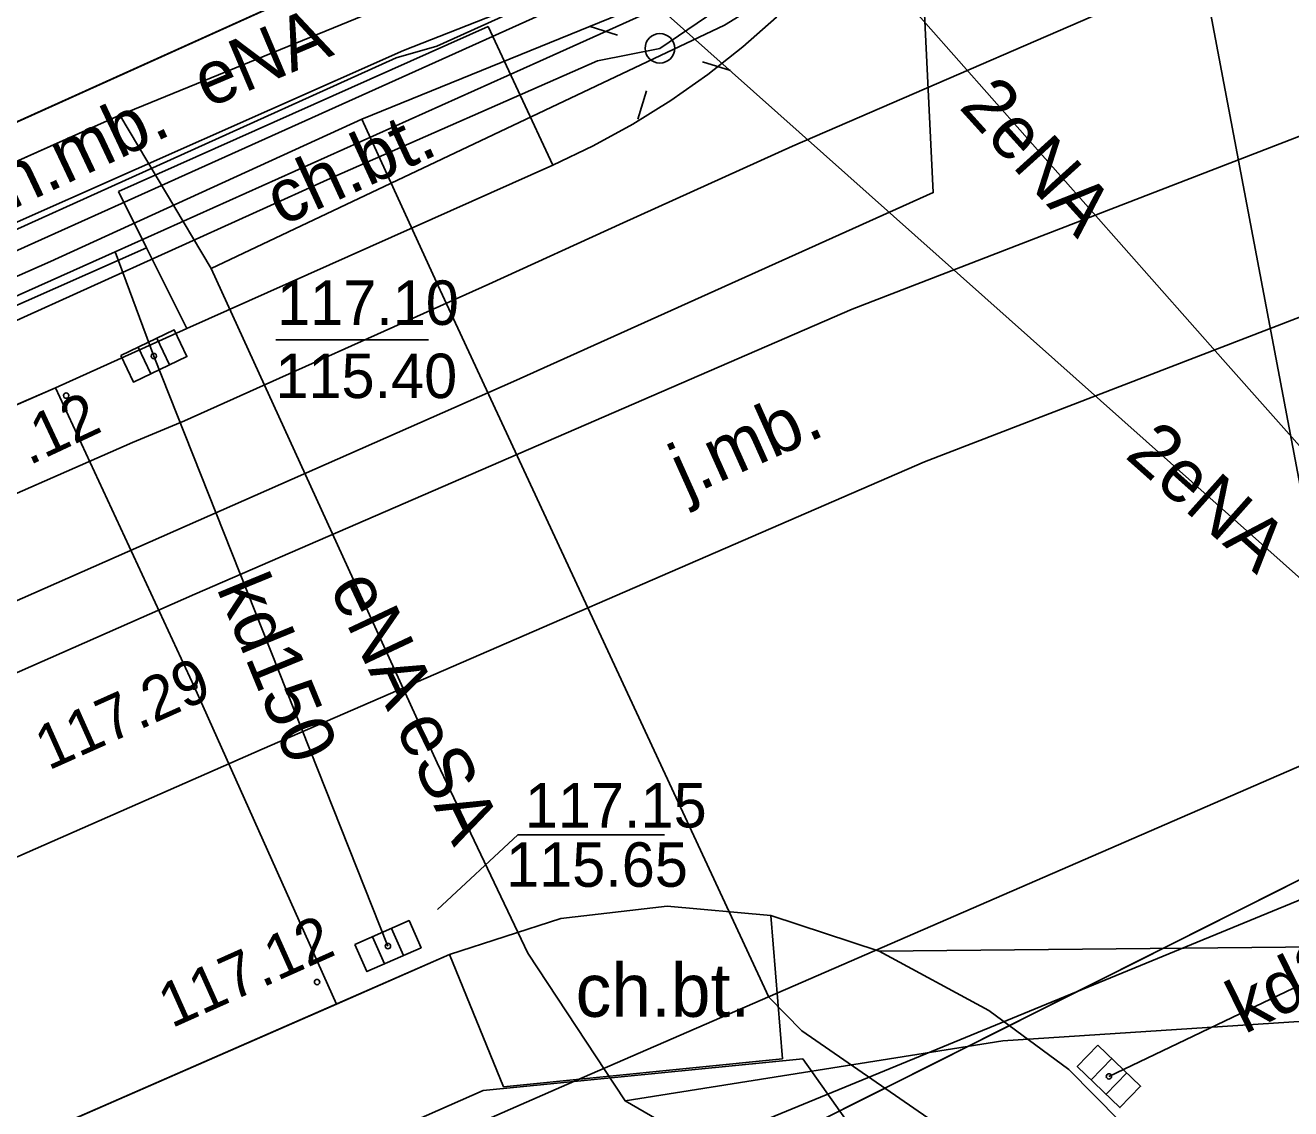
# Model space of a CAD drawing. Extents: x 6434771 to 6436222, y 5663454 to 5664782.
# Drawn here: x 6435119.62 to 6435140.97, y 5664161.75 to 5664180.03 of the extents above; entities that cross this region are included whole.
import ezdxf

# ---------------------------------------------------------------- set-up
doc = ezdxf.new("R2010")
doc.units = 0
for name, color, linetype in [('Warstwa 1', 7, 'Continuous'), ('Warstwa 10', 7, 'Continuous'), ('Warstwa 11', 7, 'Continuous'), ('Warstwa 12', 7, 'Continuous'), ('Warstwa 13', 7, 'Continuous'), ('Warstwa 14', 7, 'Continuous'), ('Warstwa 2', 7, 'Continuous'), ('Warstwa 25', 7, 'Continuous'), ('Warstwa 37', 7, 'Continuous'), ('Warstwa 4', 7, 'Continuous'), ('Warstwa 5', 7, 'Continuous'), ('Warstwa 6', 7, 'Continuous'), ('Warstwa 7', 7, 'Continuous'), ('Warstwa 8', 7, 'Continuous'), ('Warstwa 9', 7, 'Continuous')]:
    doc.layers.add(name, color=color, linetype=linetype)

msp = doc.modelspace()

# ---------------------------------------------------------------- linework, layer by layer
at = {"layer": 'Warstwa 1'}
for p, q in [((6435107.483, 5664172.986), (6435125.272, 5664181.021)), ((6435107.483, 5664172.986), (6435125.272, 5664181.021)), ((6435129.333, 5664159.69), (6435155.042, 5664172.61)), ((6435129.333, 5664159.69), (6435155.042, 5664172.61))]:
    msp.add_line(p, q, dxfattribs=at)
at = {"layer": 'Warstwa 10'}
msp.add_lwpolyline([(6434925.205, 5664094.431), (6434925.951, 5664093.254), (6434929.895, 5664094.883), (6434943.21, 5664100.319), (6434954.416, 5664105.071), (6434960.822, 5664107.94), (6434966.19, 5664110.343), (6434987.482, 5664119.852), (6435012.211, 5664130.78), (6435037.024, 5664141.685), (6435047.994, 5664146.379), (6435062.704, 5664152.852), (6435093.817, 5664166.343), (6435111.011, 5664173.946), (6435121.218, 5664178.519), (6435122.759, 5664175.927), (6435126.57, 5664167.586), (6435128.099, 5664164.377), (6435129.744, 5664161.881), (6435136.112, 5664162.896), (6435147.387, 5664163.629)], dxfattribs=at)
at = {"layer": 'Warstwa 12'}
for points in [[(6434965.215, 5664108.673), (6434971.713, 5664111.58), (6434980.687, 5664115.472), (6434988.221, 5664118.766), (6434997.273, 5664122.827), (6435005.395, 5664126.375), (6435006.34, 5664126.788), (6435014.456, 5664130.475), (6435018.146, 5664132.122), (6435029.338, 5664137.148), (6435032.33, 5664136.147), (6435036.686, 5664134.339), (6435050.589, 5664140.067), (6435057.419, 5664143.05), (6435079.475, 5664152.642), (6435085.564, 5664155.387), (6435093.099, 5664158.682), (6435114.641, 5664168.186), (6435127.861, 5664174.02), (6435134.941, 5664177.209), (6435134.553, 5664185.209), (6435134.691, 5664195.808)], [(6435088.205, 5664160.967), (6435102.407, 5664167.357), (6435108.059, 5664170.006), (6435109.006, 5664170.276), (6435109.669, 5664170.584), (6435111.06, 5664171.219), (6435115.257, 5664173.147), (6435124.827, 5664177.478), (6435129.276, 5664179.434), (6435130.329, 5664179.644), (6435131.27, 5664180.285), (6435132.18, 5664181.229), (6435132.934, 5664181.955), (6435134.205, 5664183.787), (6435135.45, 5664185.674), (6435136.372, 5664187.891), (6435137.497, 5664190.449), (6435142.706, 5664191.531)], [(6435135.39, 5664190.76), (6435135.47, 5664188.75), (6435130.36, 5664185.23), (6435129.51, 5664184.75), (6435128.29, 5664180.2), (6435081.45, 5664159.11), (6435070.43, 5664154.52), (6435069.87, 5664154.3), (6435069.61, 5664154.33), (6435069.45, 5664154.53), (6435069.23, 5664155), (6435068.98, 5664155.06), (6435068.75, 5664155.04), (6435068.12, 5664154.77), (6435061.22, 5664151.88), (6435057.49, 5664150.32), (6435057.16, 5664150.16), (6435055.92, 5664149.46), (6435034.19, 5664140.16)], [(6435150.82, 5664188.952), (6435133.502, 5664181.791), (6435125.3, 5664178.45)], [(6435133.47, 5664188.556), (6435133.899, 5664188.17), (6435134.091, 5664188.331), (6435134.471, 5664188.272), (6435134.604, 5664188.08), (6435134.571, 5664187.619), (6435135.324, 5664187.011), (6435135.993, 5664186.188), (6435135.737, 5664185.186), (6435135.068, 5664183.754), (6435134.627, 5664183.19), (6435134.075, 5664182.435), (6435133.524, 5664181.548), (6435132.643, 5664180.795), (6435131.42, 5664180.035), (6435122.759, 5664175.927)], [(6434964.217, 5664109.085), (6434969.546, 5664111.438), (6434985.374, 5664118.417), (6434994.796, 5664121.436), (6435015.791, 5664131.825), (6435031.896, 5664137.628), (6435035.136, 5664138.906), (6435050.256, 5664145.663), (6435061.709, 5664150.909), (6435075.496, 5664157.185), (6435080.38, 5664159.338), (6435086.761, 5664162.058), (6435099.897, 5664167.868), (6435114.451, 5664174.322), (6435125.878, 5664179.484), (6435126.565, 5664179.683), (6435132.6, 5664182.406), (6435133.42, 5664183.288), (6435133.917, 5664185.066), (6435134.241, 5664187.818)], [(6435143.04, 5664170.768), (6435139.827, 5664174.393), (6435133.702, 5664181.326), (6435133.541, 5664181.518), (6435132.291, 5664183.652)], [(6435149.42, 5664163.32), (6435130.37, 5664180.29), (6435129.53, 5664180.29), (6435129.1, 5664181.24), (6435128.86, 5664182.52), (6435128.25, 5664183.32)], [(6435129.445, 5664181.887), (6435121.218, 5664178.519)], [(6435033.108, 5664138.614), (6435033.967, 5664139.041), (6435039.889, 5664141.654), (6435047.666, 5664145.055), (6435054.426, 5664147.962), (6435054.896, 5664148.149), (6435061.849, 5664151.251), (6435063.101, 5664151.737), (6435064.441, 5664152.316), (6435067.702, 5664153.989), (6435073.444, 5664156.556), (6435077.203, 5664158.171), (6435078.09, 5664158.575), (6435079.028, 5664159.122), (6435085.421, 5664161.915), (6435101.036, 5664168.716), (6435114.496, 5664174.602), (6435119.239, 5664176.604), (6435126.001, 5664179.605), (6435129.541, 5664181), (6435130.945, 5664181.422)], [(6435125.3, 5664178.45), (6435120.048, 5664176.049), (6435109.436, 5664171.372), (6435090.493, 5664163.271), (6435082.534, 5664159.371), (6435079.27, 5664157.961), (6435072.911, 5664155.072), (6435064.088, 5664151.243), (6435053.053, 5664146.305), (6435040.726, 5664140.881), (6435008.545, 5664127.206), (6434976.46, 5664113.132), (6434965.218, 5664108.235), (6434949.848, 5664101.15), (6434931.647, 5664092.875), (6434929.769, 5664092.05)], [(6434966.19, 5664110.343), (6434968.289, 5664110.356), (6434987.482, 5664119.852), (6435012.211, 5664130.78), (6435037.024, 5664141.685), (6435043.659, 5664144.387), (6435062.704, 5664152.852), (6435093.817, 5664166.343), (6435111.011, 5664173.946), (6435121.218, 5664178.519)], [(6435121.218, 5664178.519), (6435122.759, 5664175.927), (6435126.57, 5664167.586), (6435128.099, 5664164.377), (6435129.744, 5664161.881), (6435130.665, 5664161.348), (6435133.898, 5664159.037), (6435134.436, 5664158.622), (6435136.288, 5664154.861), (6435139.257, 5664154.26), (6435136.216, 5664153.426), (6435135.535, 5664146.48), (6435134.368, 5664135.327), (6435133.827, 5664128.759), (6435132.688, 5664115.321), (6435132.405, 5664111.97), (6435130.128, 5664096.715), (6435129.982, 5664093.618), (6435128.904, 5664084.701), (6435127.994, 5664078.081)], [(6435125.3, 5664178.45), (6435126.622, 5664175.563), (6435132.165, 5664163.633), (6435132.722, 5664163.065), (6435138.7, 5664158.935), (6435143.406, 5664155.693)], [(6434936.081, 5664076.075), (6434938.294, 5664076.652), (6434941.38, 5664077.094), (6434947.719, 5664077.018), (6434951.669, 5664079.951), (6434959.104, 5664087.393), (6434960.529, 5664088.802), (6434978.114, 5664096.144), (6435000.212, 5664105.552), (6435007.807, 5664108.78), (6435021.603, 5664114.967), (6435036.319, 5664121.568), (6435036.619, 5664122.294), (6435038.943, 5664123.328), (6435040.42, 5664123.248), (6435044.301, 5664124.922), (6435057.504, 5664130.866), (6435071.28, 5664136.895), (6435085.388, 5664143.189), (6435100.381, 5664149.789), (6435128.757, 5664162.157), (6435149.015, 5664170.962)], [(6434936.081, 5664076.075), (6434938.294, 5664076.652), (6434941.38, 5664077.094), (6434947.719, 5664077.018), (6434951.669, 5664079.951), (6434959.104, 5664087.393), (6434960.529, 5664088.802), (6434978.114, 5664096.144), (6435000.212, 5664105.552), (6435007.807, 5664108.78), (6435021.603, 5664114.967), (6435036.319, 5664121.568), (6435036.619, 5664122.294), (6435038.943, 5664123.328), (6435040.42, 5664123.248), (6435044.301, 5664124.922), (6435057.504, 5664130.866), (6435071.28, 5664136.895), (6435085.388, 5664143.189), (6435100.381, 5664149.789), (6435128.757, 5664162.157), (6435149.015, 5664170.962)], [(6434931.456, 5664077.37), (6434954.78, 5664086.638), (6434957.353, 5664087.647), (6434959.032, 5664085.102), (6434966.866, 5664088.427), (6434975.322, 5664092.095), (6434984.428, 5664095.983), (6434996.336, 5664101.111), (6435007.701, 5664106.084), (6435011.014, 5664107.469), (6435017.551, 5664110.439), (6435025.379, 5664113.953), (6435030.974, 5664116.471), (6435041.987, 5664121.423), (6435048.535, 5664124.254), (6435053.707, 5664126.575), (6435063.265, 5664130.931), (6435071.262, 5664134.404), (6435081.48, 5664138.974), (6435093.486, 5664144.338), (6435107.159, 5664150.493), (6435119.979, 5664156.256), (6435130.397, 5664160.861), (6435141.9, 5664165.595)], [(6435038.7, 5664124.52), (6435039.25, 5664124.79), (6435041.66, 5664124.24), (6435127.35, 5664162.06), (6435132.74, 5664162.59), (6435135.92, 5664158.1), (6435136.31, 5664153.8), (6435137.16, 5664153.01), (6435137.29, 5664151.63), (6435133.938, 5664109.354), (6435133.938, 5664109.367), (6435156.34, 5664098.61)]]:
    msp.add_lwpolyline(points, dxfattribs=at)
at = {"layer": 'Warstwa 14'}
msp.add_line((6435126.423, 5664174.724), (6435123.849, 5664174.724), dxfattribs=at)
msp.add_lwpolyline([(6435126.578, 5664165.112), (6435127.93, 5664166.37), (6435130.408, 5664166.37)], dxfattribs=at)
for centre in [(6435121.792, 5664174.452), (6435125.741, 5664164.494), (6435137.904, 5664162.295)]:
    msp.add_circle(centre, 0.045, dxfattribs=at)
at = {"layer": 'Warstwa 2'}
msp.add_lwpolyline([(6435087.866, 5664164.393), (6435105.652, 5664172.158), (6435107.483, 5664172.986), (6435125.27, 5664181.02), (6435125.87, 5664181.41), (6435126.52, 5664181.97), (6435127.545, 5664182.943), (6435128.478, 5664184.012), (6435129.7, 5664185.818), (6435130.827, 5664188.064), (6435131.547, 5664190.486), (6435131.777, 5664193.003), (6435131.77, 5664195.843)], dxfattribs=at)
msp.add_circle((6435130.329, 5664179.644), 0.25, dxfattribs=at)
at = {"layer": 'Warstwa 25'}
for centre in [(6435120.313, 5664173.783), (6435122.474, 5664168.874), (6435124.545, 5664163.887)]:
    msp.add_circle(centre, 0.045, dxfattribs=at)
at = {"layer": 'Warstwa 37'}
for points in [[(6435142.344, 5664178.634), (6435133.572, 5664175.24), (6435122.483, 5664170.434), (6434937.449, 5664088.743)], [(6434938.5, 5664086.36), (6435123.621, 5664167.82), (6435134.791, 5664172.665), (6435143.382, 5664175.981)]]:
    msp.add_lwpolyline(points, dxfattribs=at)
at = {"layer": 'Warstwa 4'}
for p, q in [((6435121.843, 5664174.753), (6435122.057, 5664174.301)), ((6435121.527, 5664174.603), (6435121.741, 5664174.151)), ((6435125.8, 5664164.793), (6435126.002, 5664164.336)), ((6435125.48, 5664164.652), (6435125.682, 5664164.195)), ((6435137.952, 5664162.596), (6435137.604, 5664162.237)), ((6435138.204, 5664162.353), (6435137.856, 5664161.994))]:
    msp.add_line(p, q, dxfattribs=at)
for points in [[(6435129.613, 5664179.869), (6435129.136, 5664180.018)], [(6435131.045, 5664179.419), (6435131.522, 5664179.27)], [(6435130.104, 5664178.928), (6435129.955, 5664178.451)]]:
    msp.add_lwpolyline(points, dxfattribs=at)
for points in [[(6435121.233, 5664174.463), (6435122.136, 5664174.892), (6435122.351, 5664174.441), (6435121.448, 5664174.012)], [(6435125.183, 5664164.521), (6435126.097, 5664164.925), (6435126.299, 5664164.467), (6435125.385, 5664164.063)], [(6435137.718, 5664162.822), (6435138.437, 5664162.128), (6435138.09, 5664161.768), (6435137.371, 5664162.462)]]:
    msp.add_lwpolyline(points, close=True, dxfattribs=at)
at = {"layer": 'Warstwa 5'}
for p, q in [((6435064.532, 5664151.014), (6435121.669, 5664176.278)), ((6435121.669, 5664176.278), (6435122.347, 5664174.916)), ((6435120.135, 5664173.913), (6435122.347, 5664174.916)), ((6435109.096, 5664169.146), (6435120.135, 5664173.913))]:
    msp.add_line(p, q, dxfattribs=at)
at = {"layer": 'Warstwa 6'}
for points in [[(6435087.866, 5664164.393), (6435105.652, 5664172.158), (6435106.188, 5664173.422), (6435107.483, 5664172.986), (6435125.272, 5664181.021), (6435125.504, 5664182.038), (6435126.513, 5664181.966), (6435127.545, 5664182.943), (6435128.478, 5664184.012), (6435129.7, 5664185.818), (6435130.827, 5664188.064), (6435131.547, 5664190.486), (6435131.777, 5664193.003), (6435131.675, 5664231.699), (6435074.344, 5664241.114), (6435062.557, 5664243.107), (6435053.027, 5664244.803), (6435053.225, 5664236.38), (6435055.694, 5664232.199), (6435063.671, 5664215.371), (6435069.553, 5664203.098), (6435081.442, 5664178.072)], [(6435129.873, 5664079.629), (6435119.373, 5664060.725), (6435099.605, 5664026.362), (6435097.753, 5664027.064), (6435088.902, 5664010.531), (6435070.884, 5664005.038), (6435120.043, 5663983.972), (6435155.51, 5664047.027), (6435155.004, 5664047.313), (6435158.518, 5664053.401), (6435174.552, 5664081.758), (6435178.047, 5664087.926), (6435171.553, 5664091.735), (6435147.074, 5664105.982), (6435151.062, 5664159.407), (6435151.966, 5664163.866), (6435155.042, 5664172.61), (6435129.333, 5664159.69), (6435132.379, 5664160.093), (6435134.434, 5664158.918), (6435135.019, 5664155.141), (6435133.231, 5664121.51)]]:
    msp.add_lwpolyline(points, close=True, dxfattribs=at)
for points in [[(6435154.317, 5664193.62), (6435126.513, 5664181.966), (6435125.504, 5664182.038), (6435125.272, 5664181.021), (6435107.483, 5664172.986), (6435106.188, 5664173.422), (6435105.652, 5664172.158), (6435087.866, 5664164.393), (6435056.616, 5664150.55), (6435053.367, 5664157.31), (6435028.791, 5664146.287), (6435031.901, 5664139.679), (6435005.126, 5664127.892), (6434966.745, 5664110.855), (6434952.266, 5664104.5), (6434948.727, 5664102.903), (6434931.239, 5664095.834), (6434926.085, 5664094.676), (6434921.671, 5664093.57), (6434922.26, 5664091.072), (6434915.951, 5664089.559), (6434912.546, 5664089.14), (6434910.046, 5664089.201), (6434957.736, 5664068.872)], [(6435133.823, 5664181.857), (6435133.346, 5664181.268), (6435132.837, 5664180.705), (6435132.298, 5664180.172), (6435131.73, 5664179.67), (6435131.135, 5664179.2), (6435130.514, 5664178.764), (6435129.87, 5664178.363), (6435129.205, 5664177.998), (6435128.521, 5664177.671)], [(6435128.521, 5664177.671), (6435122.347, 5664174.916), (6435120.135, 5664173.913)], [(6435120.135, 5664173.913), (6435109.096, 5664169.146), (6435065.066, 5664149.718), (6435060.442, 5664147.754), (6435037.576, 5664137.59), (6435033.736, 5664135.906), (6435011.375, 5664126.106), (6435007.08, 5664124.128), (6434971.281, 5664108)], [(6434956.877, 5664081.353), (6434957.472, 5664084.246), (6434975.929, 5664092.123), (6435013.331, 5664108.431), (6435051.916, 5664125.895), (6435091.915, 5664143.622), (6435129.333, 5664159.69), (6435155.042, 5664172.61)], [(6435126.78, 5664164.35), (6435128.66, 5664164.96), (6435130.45, 5664165.17), (6435132.2, 5664165.01), (6435134.03, 5664164.41), (6435135.88, 5664163.41), (6435137.23, 5664162.41), (6435138.09, 5664161.54), (6435139.22, 5664159.83)], [(6434959.232, 5664090.835), (6434963.271, 5664092.356), (6434979.248, 5664099.403), (6434995.13, 5664106.34), (6435029.21, 5664121.35), (6435046.79, 5664128.97), (6435052.86, 5664131.49), (6435060.47, 5664135.06), (6435071.98, 5664140.25), (6435089.37, 5664147.9), (6435102.53, 5664153.69), (6435114.86, 5664159.14), (6435126.78, 5664164.35)]]:
    msp.add_lwpolyline(points, dxfattribs=at)
for centre in [(6435121.792, 5664174.452), (6435125.741, 5664164.494), (6435137.904, 5664162.295)]:
    msp.add_circle(centre, 0.045, dxfattribs=at)
at = {"layer": 'Warstwa 7'}
for points in [[(6435140.4, 5664184.85), (6435138.734, 5664184.142), (6435128.303, 5664179.425), (6435121.14, 5664176.212), (6435115.553, 5664173.704), (6435101.052, 5664167.269), (6435087.918, 5664161.312), (6435081.84, 5664158.561), (6435080.769, 5664158.076), (6435080.139, 5664157.791), (6435072.739, 5664154.531), (6435069.133, 5664152.869), (6435063.861, 5664150.606), (6435055.265, 5664146.861), (6435038.66, 5664139.831), (6435037.898, 5664139.508), (6435011.874, 5664128.49), (6435002.593, 5664124.442), (6434987.258, 5664117.359), (6434975.206, 5664111.947), (6434963.753, 5664106.621), (6434955.986, 5664102.93), (6434954.301, 5664102.129), (6434913.951, 5664082.953)], [(6435045.469, 5664139.351), (6435056.569, 5664144.2), (6435081.118, 5664155.136), (6435081.709, 5664155.416), (6435082.429, 5664155.731), (6435084.692, 5664156.709), (6435085.5, 5664157.017), (6435095.455, 5664161.491), (6435104.113, 5664165.285), (6435118.226, 5664171.584), (6435121.432, 5664172.991), (6435122.31, 5664173.359), (6435127.443, 5664175.663), (6435129.71, 5664176.698), (6435132.566, 5664177.995), (6435139.475, 5664180.991)], [(6435139.475, 5664180.991), (6435141.209, 5664171.847), (6435143.385, 5664161.724), (6435144.115, 5664156.496), (6435141.994, 5664145.127), (6435140.097, 5664135.266)], [(6435121.14, 5664176.212), (6435121.792, 5664174.452), (6435125.741, 5664164.494)], [(6435137.904, 5664162.295), (6435144.002, 5664165.213), (6435144.451, 5664165.965)]]:
    msp.add_lwpolyline(points, dxfattribs=at)
at = {"layer": 'Warstwa 8'}
for p, q in [((6435107.483, 5664172.986), (6435125.27, 5664181.02)), ((6435131.73, 5664179.67), (6435132.298, 5664180.172)), ((6435131.135, 5664179.2), (6435131.73, 5664179.67)), ((6435130.514, 5664178.764), (6435131.135, 5664179.2)), ((6435129.87, 5664178.363), (6435130.514, 5664178.764)), ((6435129.205, 5664177.998), (6435129.87, 5664178.363)), ((6435128.521, 5664177.671), (6435129.205, 5664177.998)), ((6435122.347, 5664174.916), (6435128.521, 5664177.671)), ((6435120.135, 5664173.913), (6435122.347, 5664174.916)), ((6435109.096, 5664169.146), (6435120.135, 5664173.913)), ((6435120.135, 5664173.913), (6435122.474, 5664168.874)), ((6435120.135, 5664173.913), (6435122.474, 5664168.874)), ((6435122.474, 5664168.874), (6435124.873, 5664163.516)), ((6435122.474, 5664168.874), (6435124.873, 5664163.516)), ((6435128.66, 5664164.96), (6435130.45, 5664165.17)), ((6435130.45, 5664165.17), (6435132.2, 5664165.01)), ((6435126.78, 5664164.35), (6435128.66, 5664164.96)), ((6435132.2, 5664165.01), (6435134.03, 5664164.41)), ((6435134.03, 5664164.41), (6435149.865, 5664164.562)), ((6435134.03, 5664164.41), (6435149.865, 5664164.562)), ((6435124.873, 5664163.516), (6435126.78, 5664164.35)), ((6435134.03, 5664164.41), (6435135.88, 5664163.41)), ((6435114.86, 5664159.14), (6435124.873, 5664163.516)), ((6435135.88, 5664163.41), (6435137.23, 5664162.41)), ((6435137.23, 5664162.41), (6435138.09, 5664161.54))]:
    msp.add_line(p, q, dxfattribs=at)
at = {"layer": 'Warstwa 9'}
for p, q in [((6435107.483, 5664172.986), (6435125.27, 5664181.02)), ((6435131.73, 5664179.67), (6435132.298, 5664180.172)), ((6435121.195, 5664177.23), (6435127.43, 5664180.015)), ((6435121.195, 5664177.23), (6435127.43, 5664180.015)), ((6435127.43, 5664180.015), (6435128.521, 5664177.671)), ((6435127.43, 5664180.015), (6435128.521, 5664177.671)), ((6435131.135, 5664179.2), (6435131.73, 5664179.67)), ((6435130.514, 5664178.764), (6435131.135, 5664179.2)), ((6435129.87, 5664178.363), (6435130.514, 5664178.764)), ((6435129.205, 5664177.998), (6435129.87, 5664178.363)), ((6435128.521, 5664177.671), (6435129.205, 5664177.998)), ((6435122.347, 5664174.916), (6435128.521, 5664177.671)), ((6435121.195, 5664177.23), (6435121.669, 5664176.278)), ((6435121.195, 5664177.23), (6435121.669, 5664176.278)), ((6435064.532, 5664151.014), (6435121.669, 5664176.278)), ((6435121.669, 5664176.278), (6435122.347, 5664174.916)), ((6435128.66, 5664164.96), (6435130.45, 5664165.17)), ((6435130.45, 5664165.17), (6435132.2, 5664165.01)), ((6435126.78, 5664164.35), (6435128.66, 5664164.96)), ((6435132.2, 5664165.01), (6435132.4, 5664162.59)), ((6435132.2, 5664165.01), (6435134.03, 5664164.41)), ((6435132.2, 5664165.01), (6435132.4, 5664162.59)), ((6435124.873, 5664163.516), (6435126.78, 5664164.35)), ((6435126.78, 5664164.35), (6435127.69, 5664162.12)), ((6435126.78, 5664164.35), (6435127.69, 5664162.12)), ((6435134.03, 5664164.41), (6435135.88, 5664163.41)), ((6435114.86, 5664159.14), (6435124.873, 5664163.516)), ((6435135.88, 5664163.41), (6435137.23, 5664162.41)), ((6435127.69, 5664162.12), (6435132.4, 5664162.59)), ((6435127.69, 5664162.12), (6435132.4, 5664162.59)), ((6435137.23, 5664162.41), (6435138.09, 5664161.54))]:
    msp.add_line(p, q, dxfattribs=at)

# ---------------------------------------------------------------- texts
at = {"layer": 'Warstwa 11'}
msp.add_text('eSA', height=0.9, rotation=296.1733, dxfattribs=at).set_placement((6435125.854, 5664168.192))
at = {"layer": 'Warstwa 13'}
for s, rotation, p in [('eNA', 22.9584, (6435122.697, 5664178.628)), ('2eNA', 312.1531, (6435135.358, 5664178.647)), ('2eNA', 312.1531, (6435135.358, 5664178.647)), ('2eNA', 312.1531, (6435135.358, 5664178.647)), ('2eNA', 318.3067, (6435138.155, 5664172.752)), ('eNA', 295.2509, (6435124.744, 5664170.556))]:
    msp.add_text(s, height=0.9, rotation=rotation, dxfattribs=at).set_placement(p)
at = {"layer": 'Warstwa 14'}
for s, p in [('115.40', (6435123.842, 5664173.742)), ('115.65', (6435127.734, 5664165.495))]:
    msp.add_text(s, height=0.75, dxfattribs=at).set_placement(p)
at = {"layer": 'Warstwa 25'}
for s, rotation, p in [('117.12', 25.0898, (6435118.172, 5664171.891)), ('117.29', 24.1273, (6435120.013, 5664167.453)), ('117.12', 24.1444, (6435122.092, 5664163.104))]:
    msp.add_text(s, height=0.75, rotation=rotation, dxfattribs=at).set_placement(p)
at = {"layer": 'Warstwa 6'}
for s, p in [('117.10', (6435123.87, 5664174.977)), ('117.15', (6435128.051, 5664166.495))]:
    msp.add_text(s, height=0.75, dxfattribs=at).set_placement(p)
at = {"layer": 'Warstwa 7'}
for s, rotation, p in [('kd150', 292.3288, (6435122.843, 5664170.538)), ('kd200', 26.2644, (6435140.188, 5664163.001))]:
    msp.add_text(s, height=0.9, rotation=rotation, dxfattribs=at).set_placement(p)
at = {"layer": 'Warstwa 8'}
msp.add_text('j.mb.', height=0.9, rotation=24.1444, dxfattribs=at).set_placement((6435130.763, 5664172.062))
at = {"layer": 'Warstwa 9'}
for s, rotation, p in [('ch.mb.', 25.2674, (6435118.851, 5664176.661)), ('ch.bt.', 24.746, (6435123.945, 5664176.637))]:
    msp.add_text(s, height=0.9, rotation=rotation, dxfattribs=at).set_placement(p)
msp.add_text('ch.bt.', height=0.9, dxfattribs=at).set_placement((6435128.908, 5664163.301))

doc.saveas('drawing.dxf')
